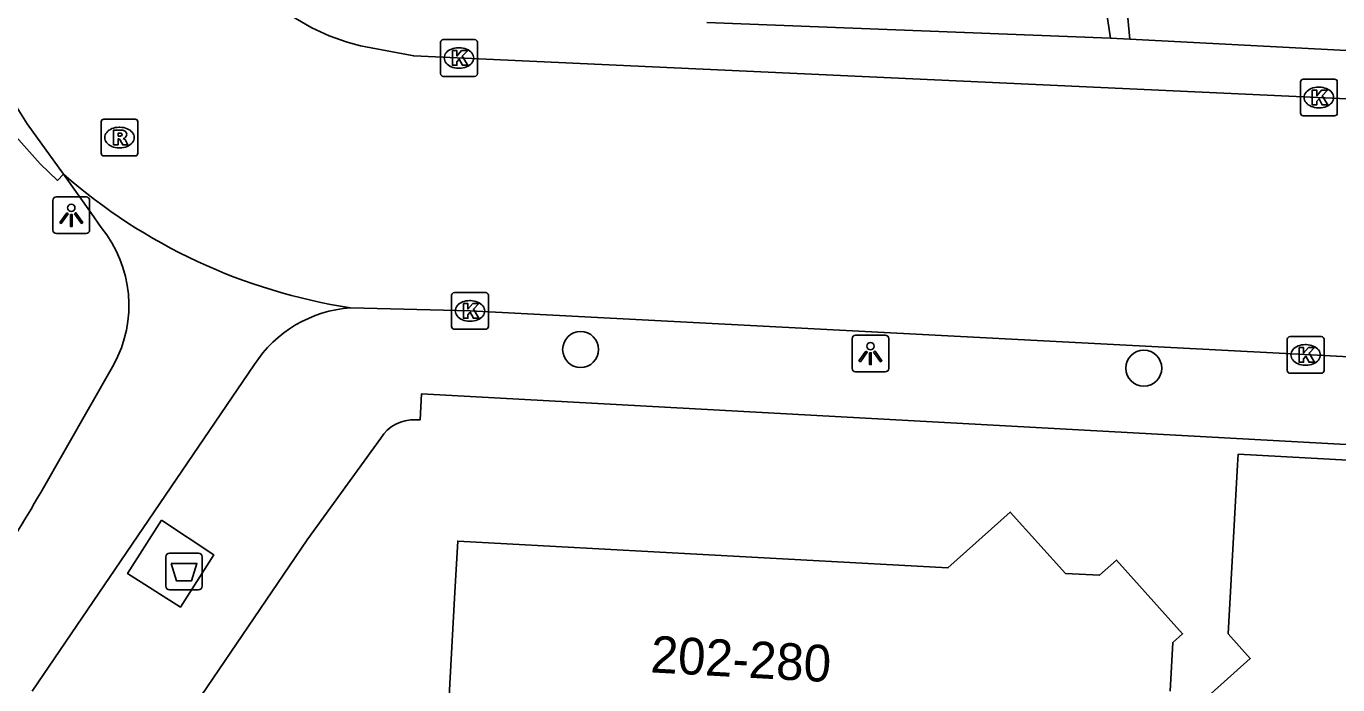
# Model space of a CAD drawing. Extents: x 161253 to 161848, y 384872 to 385383.
# Drawn here: x 161355.67 to 161391.36, y 384938.35 to 384956.27 of the extents above; entities that cross this region are included whole.
import ezdxf

# ---------------------------------------------------------------- set-up
doc = ezdxf.new("R2010")
doc.units = 0
for name, color, linetype in [('IMGEO_Afval_apart_plaats', 7, 'Continuous'), ('IMGEO_Boom', 7, 'Continuous'), ('IMGEO_Fietspad_gesloten', 7, 'Continuous'), ('IMGEO_Groenvoorziening', 7, 'Continuous'), ('IMGEO_Haag', 7, 'Continuous'), ('IMGEO_Kolk', 7, 'Continuous'), ('IMGEO_Lichtpunt', 7, 'Continuous'), ('IMGEO_Pand', 7, 'Continuous'), ('IMGEO_Pand_nummerreeks', 7, 'Continuous'), ('IMGEO_Rijbaan_lokaal_open', 7, 'Continuous'), ('IMGEO_Rioolput', 7, 'Continuous'), ('IMGEO_Voetpad_gesloten', 7, 'Continuous'), ('IMGEO_Voetpad_open', 7, 'Continuous')]:
    doc.layers.add(name, color=color, linetype=linetype)

msp = doc.modelspace()

# ---------------------------------------------------------------- linework, layer by layer
at = {"layer": 'IMGEO_Afval_apart_plaats'}
for p, q in [((161359.468, 384941.031), (161359.468, 384941.831)), ((161359.468, 384941.831), (161359.468, 384941.031)), ((161359.568, 384941.931), (161360.358, 384941.931)), ((161360.358, 384941.931), (161359.568, 384941.931)), ((161360.458, 384941.831), (161360.458, 384941.031)), ((161360.458, 384941.031), (161360.458, 384941.831)), ((161360.358, 384940.931), (161359.568, 384940.931)), ((161359.568, 384940.931), (161360.358, 384940.931))]:
    msp.add_line(p, q, dxfattribs=at)
msp.add_lwpolyline([(161359.611, 384941.645), (161360.315, 384941.645), (161360.166, 384941.175), (161359.76, 384941.175), (161359.611, 384941.645)], dxfattribs=at)
for centre, start, end in [((161359.568, 384941.831), 90, 180), ((161359.568, 384941.831), 90, 180), ((161360.358, 384941.831), 0, 90), ((161360.358, 384941.831), 360, 90), ((161359.568, 384941.031), 180, 270), ((161359.568, 384941.031), 180, 270), ((161360.358, 384941.031), 270, 0), ((161360.358, 384941.031), 270, 0)]:
    msp.add_arc(centre, 0.1, start, end, dxfattribs=at)
at = {"layer": 'IMGEO_Boom'}
for centre in [(161370.755, 384947.473), (161386.077, 384946.965)]:
    msp.add_circle(centre, 0.489, dxfattribs=at)
at = {"layer": 'IMGEO_Fietspad_gesloten'}
for points in [[(161356.682, 384952.243), (161357.446, 384951.172), (161357.714, 384950.796)], [(161355.831, 384938.171), (161361.875, 384947.059)], [(161358.055, 384947.061), (161356.066, 384943.583)]]:
    msp.add_lwpolyline(points, dxfattribs=at)
for centre, radius, start, end in [((161355.084, 384948.673), 3.38, 331.5226, 38.9105), ((161364.731, 384945.217), 3.399, 94.0321, 147.178), ((161318.363, 384965.194), 43.457, 326.5147, 330.1784)]:
    msp.add_arc(centre, radius, start, end, dxfattribs=at)
at = {"layer": 'IMGEO_Groenvoorziening'}
msp.add_lwpolyline([(161385.699, 384955.916), (161382.254, 384992.314), (161382.704, 384992.395), (161409.099, 384997.144), (161419.747, 384994.367), (161424.534, 385000), (161426.767, 385001.869), (161429.448, 385003.612)], dxfattribs=at)
at = {"layer": 'IMGEO_Haag'}
msp.add_lwpolyline([(161381.538, 384996.968), (161378.531, 384996.444), (161381.658, 384978.992), (161385.169, 384955.944)], dxfattribs=at)
at = {"layer": 'IMGEO_Kolk'}
for p, q in [((161367.019, 384955.908), (161367.871, 384955.908)), ((161366.944, 384954.982), (161366.944, 384955.834)), ((161367.432, 384955.688), (161367.457, 384955.688)), ((161367.945, 384955.834), (161367.945, 384954.982)), ((161367.871, 384954.908), (161367.019, 384954.908)), ((161367.455, 384955.128), (161367.43, 384955.128)), ((161390.416, 384954.832), (161391.268, 384954.832)), ((161390.341, 384953.906), (161390.341, 384954.758)), ((161390.829, 384954.612), (161390.854, 384954.612)), ((161391.342, 384954.758), (161391.342, 384953.906)), ((161391.268, 384953.832), (161390.416, 384953.832)), ((161390.852, 384954.052), (161390.827, 384954.052)), ((161367.245, 384948.098), (161367.245, 384948.95)), ((161367.32, 384949.024), (161368.172, 384949.024)), ((161367.733, 384948.804), (161367.758, 384948.804)), ((161368.246, 384948.95), (161368.246, 384948.098)), ((161368.172, 384948.024), (161367.32, 384948.024)), ((161367.756, 384948.244), (161367.731, 384948.244)), ((161389.981, 384946.9), (161389.981, 384947.752)), ((161390.056, 384947.826), (161390.908, 384947.826)), ((161390.982, 384947.752), (161390.982, 384946.9)), ((161390.469, 384947.606), (161390.494, 384947.606)), ((161390.492, 384947.046), (161390.467, 384947.046)), ((161390.908, 384946.826), (161390.056, 384946.826))]:
    msp.add_line(p, q, dxfattribs=at)
for points in [[(161367.019, 384955.908), (161367.871, 384955.908)], [(161366.944, 384954.982), (161366.944, 384955.834)], [(161367.265, 384955.608), (161367.388, 384955.608), (161367.388, 384955.457), (161367.518, 384955.608), (161367.682, 384955.608), (161367.536, 384955.457), (161367.689, 384955.208), (161367.537, 384955.208), (161367.452, 384955.372), (161367.388, 384955.305), (161367.388, 384955.208), (161367.265, 384955.208), (161367.265, 384955.608)], [(161367.945, 384955.834), (161367.945, 384954.982)], [(161367.871, 384954.908), (161367.019, 384954.908)], [(161390.416, 384954.832), (161391.268, 384954.832)], [(161390.341, 384953.906), (161390.341, 384954.758)], [(161390.662, 384954.532), (161390.785, 384954.532), (161390.785, 384954.381), (161390.915, 384954.532), (161391.079, 384954.532), (161390.933, 384954.381), (161391.086, 384954.132), (161390.934, 384954.132), (161390.849, 384954.296), (161390.785, 384954.229), (161390.785, 384954.132), (161390.662, 384954.132), (161390.662, 384954.532)], [(161391.342, 384954.758), (161391.342, 384953.906)], [(161391.268, 384953.832), (161390.416, 384953.832)], [(161367.245, 384948.098), (161367.245, 384948.95)], [(161367.32, 384949.024), (161368.172, 384949.024)], [(161367.566, 384948.724), (161367.689, 384948.724), (161367.689, 384948.573), (161367.819, 384948.724), (161367.983, 384948.724), (161367.837, 384948.573), (161367.99, 384948.324), (161367.838, 384948.324), (161367.753, 384948.488), (161367.689, 384948.421), (161367.689, 384948.324), (161367.566, 384948.324), (161367.566, 384948.724)], [(161368.246, 384948.95), (161368.246, 384948.098)], [(161368.172, 384948.024), (161367.32, 384948.024)], [(161389.981, 384946.9), (161389.981, 384947.752)], [(161390.056, 384947.826), (161390.908, 384947.826)], [(161390.982, 384947.752), (161390.982, 384946.9)], [(161390.302, 384947.526), (161390.425, 384947.526), (161390.425, 384947.375), (161390.555, 384947.526), (161390.719, 384947.526), (161390.573, 384947.375), (161390.726, 384947.126), (161390.574, 384947.126), (161390.489, 384947.29), (161390.425, 384947.223), (161390.425, 384947.126), (161390.302, 384947.126), (161390.302, 384947.526)], [(161390.908, 384946.826), (161390.056, 384946.826)]]:
    msp.add_lwpolyline(points, dxfattribs=at)
for centre, start, end in [((161367.021, 384955.832), 91.552, 178.448), ((161367.021, 384955.832), 91.552, 178.448), ((161367.869, 384955.832), 1.552, 88.448), ((161367.869, 384955.832), 1.552, 88.448), ((161367.021, 384954.984), 181.552, 268.448), ((161367.021, 384954.984), 181.552, 268.448), ((161367.869, 384954.984), 271.552, 358.448), ((161367.869, 384954.984), 271.552, 358.448), ((161390.418, 384954.756), 91.552, 178.448), ((161390.418, 384954.756), 91.552, 178.448), ((161391.266, 384954.756), 1.552, 88.448), ((161391.266, 384954.756), 1.552, 88.448), ((161390.418, 384953.908), 181.552, 268.448), ((161390.418, 384953.908), 181.552, 268.448), ((161391.266, 384953.908), 271.552, 358.448), ((161391.266, 384953.908), 271.552, 358.448), ((161367.322, 384948.948), 91.552, 178.448), ((161367.322, 384948.948), 91.552, 178.448), ((161368.17, 384948.948), 1.552, 88.448), ((161368.17, 384948.948), 1.552, 88.448), ((161367.322, 384948.1), 181.552, 268.448), ((161367.322, 384948.1), 181.552, 268.448), ((161368.17, 384948.1), 271.552, 358.448), ((161368.17, 384948.1), 271.552, 358.448), ((161390.058, 384947.75), 91.552, 178.448), ((161390.058, 384947.75), 91.552, 178.448), ((161390.906, 384947.75), 1.552, 88.448), ((161390.906, 384947.75), 1.552, 88.448), ((161390.058, 384946.902), 181.552, 268.448), ((161390.058, 384946.902), 181.552, 268.448), ((161390.906, 384946.902), 271.552, 358.448), ((161390.906, 384946.902), 271.552, 358.448)]:
    msp.add_arc(centre, 0.0765, start, end, dxfattribs=at)
for centre, major_axis, ratio, start_param, end_param in [((161367.431, 384955.408), (-0.387, 0.002), 0.722429, 4.712389, 7.853982), ((161367.456, 384955.408), (-0.39, 0.002), 0.717154, 1.570796, 4.712389), ((161390.828, 384954.332), (-0.387, 0.002), 0.722429, 4.712389, 7.853982), ((161390.853, 384954.332), (-0.39, 0.002), 0.717154, 1.570796, 4.712389), ((161367.732, 384948.524), (-0.387, 0.002), 0.722429, 4.712389, 7.853982), ((161367.757, 384948.524), (-0.39, 0.002), 0.717154, 1.570796, 4.712389), ((161390.468, 384947.326), (-0.387, 0.002), 0.722429, 4.712389, 7.853982), ((161390.493, 384947.326), (-0.39, 0.002), 0.717154, 1.570796, 4.712389)]:
    msp.add_ellipse(centre, major_axis=major_axis, ratio=ratio, start_param=start_param, end_param=end_param, dxfattribs=at)
at = {"layer": 'IMGEO_Lichtpunt'}
for p, q in [((161357.301, 384951.626), (161356.493, 384951.626)), ((161357.301, 384951.626), (161356.493, 384951.626)), ((161356.399, 384951.531), (161356.399, 384950.724)), ((161356.399, 384951.531), (161356.399, 384950.724)), ((161357.395, 384950.724), (161357.395, 384951.531)), ((161357.395, 384950.724), (161357.395, 384951.531)), ((161356.493, 384950.63), (161357.301, 384950.63)), ((161356.493, 384950.63), (161357.301, 384950.63)), ((161378.141, 384947.768), (161378.141, 384946.961)), ((161378.141, 384947.768), (161378.141, 384946.961)), ((161379.043, 384947.863), (161378.235, 384947.863)), ((161379.043, 384947.863), (161378.235, 384947.863)), ((161379.137, 384946.961), (161379.137, 384947.768)), ((161379.137, 384946.961), (161379.137, 384947.768)), ((161378.235, 384946.867), (161379.043, 384946.867)), ((161378.235, 384946.867), (161379.043, 384946.867))]:
    msp.add_line(p, q, dxfattribs=at)
for points in [[(161356.773, 384951.195), (161356.812, 384951.167), (161356.624, 384950.905), (161356.586, 384950.932), (161356.773, 384951.195)], [(161356.875, 384951.147), (161356.922, 384951.147), (161356.922, 384950.825), (161356.875, 384950.825), (161356.875, 384951.147)], [(161356.985, 384951.167), (161357.023, 384951.194), (161357.21, 384950.932), (161357.171, 384950.904), (161356.985, 384951.167)], [(161378.515, 384947.432), (161378.554, 384947.404), (161378.366, 384947.142), (161378.328, 384947.169), (161378.515, 384947.432)], [(161378.617, 384947.384), (161378.664, 384947.384), (161378.664, 384947.062), (161378.617, 384947.062), (161378.617, 384947.384)], [(161378.727, 384947.404), (161378.765, 384947.431), (161378.952, 384947.169), (161378.913, 384947.141), (161378.727, 384947.404)]]:
    msp.add_lwpolyline(points, dxfattribs=at)
for centre in [(161356.898, 384951.329), (161378.64, 384947.566)]:
    msp.add_circle(centre, 0.0994, dxfattribs=at)
for centre, start, end in [((161356.493, 384951.531), 90, 180), ((161356.493, 384951.531), 90, 180), ((161357.301, 384951.531), 0, 90), ((161357.301, 384951.531), 0, 90), ((161356.493, 384950.724), 180, 270), ((161356.493, 384950.724), 180, 270), ((161357.301, 384950.724), 270, 0), ((161357.301, 384950.724), 270, 360), ((161378.235, 384947.768), 90, 180), ((161378.235, 384947.768), 90, 180), ((161379.043, 384947.768), 0, 90), ((161379.043, 384947.768), 0, 90), ((161378.235, 384946.961), 180, 270), ((161378.235, 384946.961), 180, 270), ((161379.043, 384946.961), 270, 0), ((161379.043, 384946.961), 270, 360)]:
    msp.add_arc(centre, 0.0946, start, end, dxfattribs=at)
at = {"layer": 'IMGEO_Pand'}
for points in [[(161387.909, 384938.111), (161388.975, 384939.066), (161388.374, 384939.738), (161388.626, 384944.334), (161388.642, 384944.623), (161402.4, 384943.868)], [(161367.143, 384937.376), (161367.335, 384940.872), (161367.411, 384942.26), (161380.747, 384941.528), (161382.446, 384943.051), (161383.943, 384941.381), (161384.876, 384941.33), (161385.335, 384941.741), (161387.131, 384939.737), (161386.87, 384939.503), (161386.796, 384938.172)]]:
    msp.add_lwpolyline(points, dxfattribs=at)
at = {"layer": 'IMGEO_Rijbaan_lokaal_open'}
for points in [[(161438.622, 384952.015), (161426.573, 384952.665), (161402.419, 384953.798), (161366.213, 384955.463), (161364.762, 384955.736), (161364.406, 384955.834), (161363.914, 384956.01), (161363.438, 384956.23), (161362.985, 384956.491), (161362.556, 384956.792), (161362.157, 384957.13), (161361.789, 384957.502), (161361.455, 384957.906), (161361.159, 384958.338), (161360.903, 384958.794), (161360.689, 384959.272), (161360.518, 384959.767), (161360.392, 384960.275), (161360.312, 384960.792), (161359.166, 384970.229)], [(161356.682, 384952.243), (161355.7, 384953.619), (161355.059, 384954.63), (161354.511, 384955.694), (161354.209, 384956.395), (161353.847, 384957.448), (161353.581, 384958.529), (161353.412, 384959.629), (161353.293, 384960.634)], [(161364.492, 384948.607), (161367.746, 384948.524), (161392.878, 384947.213), (161402.342, 384946.764), (161409.808, 384946.409), (161436.678, 384945.133)]]:
    msp.add_lwpolyline(points, dxfattribs=at)
msp.add_arc((161366.86, 384963.899), 15.474, 228.8729, 261.1978, dxfattribs=at)
at = {"layer": 'IMGEO_Rioolput'}
for p, q in [((161357.783, 384953.742), (161358.635, 384953.742)), ((161357.708, 384952.816), (161357.708, 384953.668)), ((161358.196, 384953.522), (161358.221, 384953.522)), ((161358.709, 384953.668), (161358.709, 384952.816)), ((161358.635, 384952.742), (161357.783, 384952.742)), ((161358.219, 384952.962), (161358.194, 384952.962))]:
    msp.add_line(p, q, dxfattribs=at)
for points in [[(161357.783, 384953.742), (161358.635, 384953.742)], [(161357.708, 384952.816), (161357.708, 384953.668)], [(161358.297, 384953.44), (161358.045, 384953.442), (161358.045, 384953.042)], [(161358.223, 384953.361), (161358.169, 384953.361), (161358.169, 384953.28)], [(161358.709, 384953.668), (161358.709, 384952.816)], [(161358.045, 384953.042), (161358.169, 384953.042), (161358.169, 384953.204), (161358.18, 384953.204)], [(161358.169, 384953.28), (161358.221, 384953.28)], [(161358.227, 384953.175), (161358.298, 384953.042), (161358.438, 384953.042), (161358.373, 384953.168)], [(161358.635, 384952.742), (161357.783, 384952.742)]]:
    msp.add_lwpolyline(points, dxfattribs=at)
for centre, radius, start, end in [((161357.785, 384953.666), 0.0765, 91.552, 178.448), ((161357.785, 384953.666), 0.0765, 91.552, 178.448), ((161358.633, 384953.666), 0.0765, 1.552, 88.448), ((161358.633, 384953.666), 0.0765, 1.552, 88.448), ((161358.229, 384953.265), 0.0964, 77.0061, 93.1865), ((161358.296, 384953.33), 0.109, 350.3612, 89.416), ((161358.179, 384953.151), 0.0533, 26.0293, 88.6989), ((161358.205, 384953.469), 0.19, 274.7715, 282.9687), ((161358.243, 384953.322), 0.0378, 276.6634, 79.6772), ((161358.294, 384953.33), 0.112, 277.5842, 350.9817), ((161358.278, 384953.115), 0.108, 29.5134, 73.7905), ((161357.785, 384952.818), 0.0765, 181.552, 268.448), ((161357.785, 384952.818), 0.0765, 181.552, 268.448), ((161358.633, 384952.818), 0.0765, 271.552, 358.448), ((161358.633, 384952.818), 0.0765, 271.552, 358.448)]:
    msp.add_arc(centre, radius, start, end, dxfattribs=at)
for centre, major_axis, ratio, start_param, end_param in [((161358.195, 384953.242), (-0.387, 0.002), 0.722429, 4.712389, 7.853982), ((161358.22, 384953.242), (-0.39, 0.002), 0.717154, 1.570796, 4.712389)]:
    msp.add_ellipse(centre, major_axis=major_axis, ratio=ratio, start_param=start_param, end_param=end_param, dxfattribs=at)
at = {"layer": 'IMGEO_Voetpad_gesloten'}
msp.add_lwpolyline([(161359.352, 384942.829), (161358.427, 384941.375), (161359.865, 384940.463), (161360.772, 384941.881), (161359.352, 384942.829)], dxfattribs=at)
at = {"layer": 'IMGEO_Voetpad_open'}
for points in [[(161353.293, 384960.634), (161352.919, 384960.53), (161352.934, 384959.55), (161353.036, 384958.575), (161353.225, 384957.613), (161353.499, 384956.672), (161353.856, 384955.759), (161354.294, 384954.881), (161354.808, 384954.047), (161355.394, 384953.261), (161356.048, 384952.531), (161356.523, 384952.075), (161356.682, 384952.243)], [(161374.193, 384956.376), (161385.169, 384955.944)], [(161385.169, 384955.944), (161385.699, 384955.916)], [(161385.699, 384955.916), (161438.755, 384953.144), (161440.288, 384952.96)], [(161409.594, 384943.555), (161403.643, 384943.814), (161403.665, 384944.222), (161366.425, 384946.266), (161366.386, 384945.555), (161366.264, 384945.56)], [(161365.315, 384945.065), (161363.318, 384942.295), (161358.986, 384935.923), (161359.186, 384935.82), (161348.18, 384918.225)]]:
    msp.add_lwpolyline(points, dxfattribs=at)
msp.add_arc((161366.217, 384944.493), 1.068, 87.4663, 147.6269, dxfattribs=at)

# ---------------------------------------------------------------- texts
at = {"layer": 'IMGEO_Pand_nummerreeks'}
msp.add_text('202-280', height=1, rotation=356.8582, dxfattribs=at).set_placement((161372.641, 384938.688))

doc.saveas('drawing.dxf')
